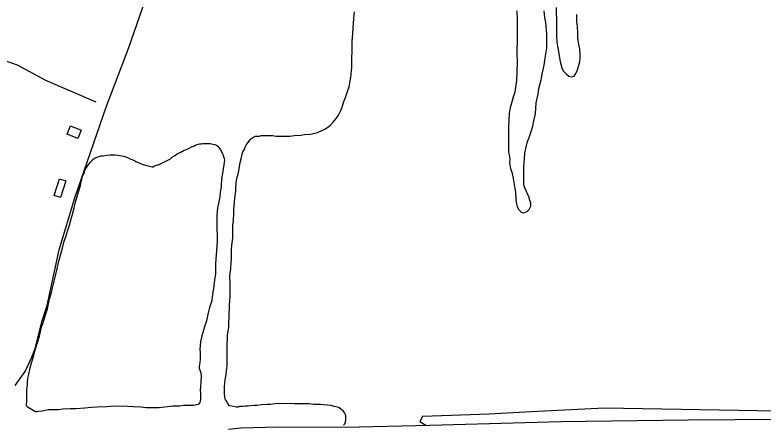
# Model space of a CAD drawing. Extents: x 3271442 to 3309282, y 752266 to 777610.
# Drawn here: x 3276359 to 3279334, y 761152 to 762778 of the extents above; entities that cross this region are included whole.
import ezdxf

# ---------------------------------------------------------------- set-up
doc = ezdxf.new("R2010")
doc.units = 0
for name, color, linetype in [('V-BLDG-OTLN', 7, 'Continuous'), ('V-SITE-VEGE', 7, 'Continuous'), ('V-TOPO-SHOR', 7, 'Continuous')]:
    doc.layers.add(name, color=color, linetype=linetype)

msp = doc.modelspace()

# ---------------------------------------------------------------- linework, layer by layer
at = {"layer": 'V-BLDG-OTLN'}
for points in [[(3276608.6, 762287.3), (3276566.1, 762305), (3276579.8, 762338.1), (3276622.4, 762320.4)], [(3276540.5, 762052.8), (3276515.1, 762060.9), (3276536.3, 762127.4), (3276561.7, 762119.4)]]:
    msp.add_lwpolyline(points, close=True, dxfattribs=at)
at = {"layer": 'V-SITE-VEGE'}
for points in [[(3278511.2, 762808.7), (3278511.1, 762778.1), (3278513.2, 762772.8), (3278513.1, 762696.7), (3278514.1, 762669.2), (3278517.2, 762648.1), (3278527.7, 762593.2), (3278534, 762568.8), (3278539.3, 762556.2), (3278551.9, 762542.4), (3278561.4, 762535), (3278574.1, 762531.8), (3278582.6, 762535), (3278588.9, 762545.5), (3278596.4, 762560.3), (3278605.9, 762592), (3278607, 762607.8), (3278607, 762621.6), (3278606, 762643.7), (3278600.7, 762660.7), (3278597.6, 762687.1), (3278597.6, 762707.2), (3278596.6, 762733.6), (3278593.5, 762751.5), (3278593.5, 762780.1)], [(3277199.8, 761362.2), (3277203, 761383.3), (3277203.1, 761470), (3277204.2, 761492.2), (3277204.2, 761507), (3277209.6, 761535.5), (3277209.6, 761553.4), (3277210.7, 761578.8), (3277210.7, 761593.6), (3277211.8, 761608.4), (3277211.8, 761626.3), (3277213.9, 761640.1), (3277215, 761661.2), (3277215.1, 761715.1), (3277214.1, 761737.3), (3277215.2, 761752.1), (3277217.3, 761770), (3277218.4, 761794.3), (3277220.6, 761809.1), (3277220.6, 761846.1), (3277221.7, 761863), (3277224.9, 761890.5), (3277226, 761910.5), (3277226, 761942.2), (3277228.2, 761961.3), (3277229.3, 761989.8), (3277229.3, 762005.6), (3277232.5, 762033.1), (3277233.6, 762051.1), (3277236.8, 762077.5), (3277237.9, 762095.4), (3277240.1, 762120.8), (3277241.1, 762128.2), (3277247.5, 762152.5), (3277250.7, 762167.3), (3277255, 762191.5), (3277258.2, 762206.3), (3277262.4, 762225.3), (3277265.6, 762234.8), (3277273, 762246.5), (3277274.1, 762252.8), (3277280.4, 762263.4), (3277286.8, 762271.8), (3277297.4, 762285.5), (3277304.8, 762290.8), (3277315.4, 762296.1), (3277317.5, 762296.1), (3277331.2, 762297.1), (3277338.6, 762299.2), (3277385.1, 762299.1), (3277396.7, 762297), (3277452.7, 762296.9), (3277470.7, 762299), (3277496, 762301.1), (3277510.8, 762303.1), (3277533, 762304.2), (3277540.4, 762306.3), (3277562.6, 762311.5), (3277567.9, 762313.6), (3277583.8, 762321), (3277594.3, 762326.3), (3277613.4, 762340), (3277624, 762351.6), (3277637.7, 762368.5), (3277645.1, 762380.1), (3277654.7, 762398), (3277660, 762411.7), (3277666.4, 762433.9), (3277673.8, 762450.8), (3277681.2, 762474), (3277687.6, 762492), (3277690.8, 762508.9), (3277696.1, 762538.5), (3277696.1, 762545.9), (3277698.3, 762567), (3277699.3, 762581.8), (3277699.5, 762657.9), (3277700.6, 762674.8), (3277702.7, 762703.3), (3277703.8, 762725.5), (3277706, 762764.6), (3277709.2, 762791)], [(3278354.8, 762795.2), (3278355.8, 762760.4), (3278355.6, 762675.8), (3278354.5, 762639.9), (3278354.5, 762620.9), (3278355.5, 762594.5), (3278355.4, 762551.2), (3278353.3, 762517.4), (3278347.9, 762482.5), (3278346.9, 762470.9), (3278340.5, 762451.9), (3278336.2, 762437.1), (3278328.8, 762409.6), (3278324.5, 762388.5), (3278322.4, 762357.9), (3278322.3, 762337.8), (3278321.2, 762307.1), (3278321.2, 762260.7), (3278322.2, 762246.9), (3278322.2, 762233.2), (3278324.3, 762222.6), (3278326.4, 762204.6), (3278326.3, 762192), (3278329.5, 762167.7), (3278334.7, 762152.9), (3278340, 762128.6), (3278343.1, 762112.7), (3278347.3, 762088.4), (3278349.4, 762073.6), (3278350.4, 762049.3)], [(3278350.4, 762049.3), (3278352.5, 762034.5), (3278356.7, 762015.5), (3278360.9, 762006), (3278372.5, 761994.3), (3278375.7, 761993.3), (3278383.1, 761991.1), (3278395.8, 761997.4), (3278404.2, 762004.8), (3278410.6, 762018.6), (3278410.6, 762030.2), (3278405.4, 762045), (3278404.3, 762054.5), (3278396.9, 762066.1), (3278392.7, 762076.7), (3278386.4, 762091.5), (3278383.3, 762103.1), (3278382.2, 762117.9), (3278382.3, 762179.2), (3278383.4, 762191.9), (3278385.5, 762204.6), (3278386.6, 762228.9), (3278390.9, 762247.9), (3278397.3, 762275.3), (3278403.6, 762291.2), (3278413.2, 762318.6), (3278418.5, 762336.6), (3278422.8, 762357.7), (3278429.1, 762385.2), (3278431.3, 762429.5), (3278439.8, 762463.3), (3278442, 762485.5), (3278451.5, 762520.4), (3278455.8, 762542.6), (3278463.3, 762578.5), (3278467.5, 762607), (3278473.9, 762646.1), (3278474, 762701), (3278473, 762719), (3278469.9, 762748.6), (3278466.7, 762768.6), (3278463.6, 762795.1)], [(3276437.7, 761201.8), (3276417.7, 761213.4), (3276408.2, 761219.8), (3276405, 761226.1), (3276405, 761229.3), (3276406.1, 761244.1), (3276406.2, 761287.4), (3276409.4, 761309.6), (3276409.4, 761317), (3276410.5, 761334.9), (3276413.7, 761349.7), (3276420, 761375.1), (3276424.3, 761395.1), (3276433.8, 761424.7), (3276439.2, 761446.9), (3276449.8, 761479.6), (3276456.2, 761501.8), (3276464.7, 761537.7), (3276472.1, 761559.9), (3276481.7, 761590.5), (3276488, 761609.5), (3276492.3, 761629.6), (3276496.5, 761648.6), (3276504, 761675), (3276508.2, 761693), (3276521, 761741.5), (3276533.8, 761799.6), (3276543.3, 761832.4), (3276547.6, 761851.4), (3276555, 761878.8), (3276561.4, 761896.8), (3276568.8, 761923.2), (3276576.2, 761943.3), (3276583.7, 761972.8), (3276586.9, 761981.3), (3276594.3, 762011.9), (3276598.6, 762029.9), (3276606, 762057.3), (3276612.4, 762075.3), (3276619.8, 762100.6), (3276623, 762116.5), (3276628.3, 762135.5), (3276633.6, 762147.1), (3276638.9, 762164), (3276644.2, 762172.4), (3276652.7, 762185.1), (3276659.1, 762192.5), (3276670.7, 762205.1), (3276678.1, 762210.4), (3276700.3, 762217.8), (3276709.8, 762218.8), (3276724.6, 762220.9), (3276736.2, 762222), (3276756.3, 762221.9), (3276767.9, 762220.8), (3276785.9, 762218.7), (3276796.4, 762215.5), (3276807, 762211.3), (3276819.7, 762204.9), (3276832.3, 762200.7), (3276839.7, 762196.4), (3276855.6, 762189), (3276863, 762185.8), (3276883, 762179.5), (3276904.2, 762175.2), (3276908.4, 762175.2), (3276916.8, 762179.4), (3276926.4, 762182.6), (3276929.5, 762182.6), (3276977.1, 762206.8), (3276985.6, 762214.2), (3276994, 762218.4), (3277005.7, 762227.9), (3277016.2, 762232.1), (3277032.1, 762240.5), (3277041.6, 762243.7), (3277049, 762247.9), (3277060.7, 762254.2), (3277070.2, 762257.3), (3277077.6, 762260.5), (3277082.9, 762263.7), (3277092.4, 762265.8), (3277099.8, 762265.8), (3277106.1, 762267.9), (3277135.7, 762267.8), (3277146.3, 762264.6), (3277153.6, 762263.6), (3277161, 762260.4), (3277165.3, 762257.2), (3277169.5, 762250.9), (3277176.9, 762242.4), (3277185.3, 762225.5), (3277187.4, 762220.2), (3277190.5, 762207.5), (3277192.6, 762202.2), (3277190.5, 762191.7), (3277189.4, 762182.1), (3277187.3, 762166.3), (3277186.2, 762155.7), (3277182, 762134.6), (3277179.8, 762123)], [(3277179.8, 762123), (3277178.8, 762102.9), (3277178.7, 762095.5), (3277175.5, 762073.3), (3277174.4, 762055.4), (3277168.1, 762029), (3277164.9, 762011), (3277161.7, 761982.5), (3277161.6, 761926.5), (3277163.6, 761903.2), (3277163.6, 761877.9), (3277160.4, 761842), (3277158.2, 761809.2), (3277157.1, 761786), (3277157.1, 761765.9), (3277156, 761747.9), (3277152.8, 761724.7), (3277150.7, 761712), (3277148.5, 761690.9), (3277146.4, 761677.2), (3277143.2, 761655), (3277141, 761638.1), (3277132.5, 761614.8), (3277127.2, 761593.7), (3277120.8, 761562), (3277113.4, 761538.8), (3277101.7, 761502.9), (3277097.5, 761480.7), (3277094.2, 761446.9), (3277095.3, 761437.4), (3277095.2, 761409.9), (3277094.2, 761396.2), (3277092, 761381.4), (3277092, 761374), (3277097.3, 761359.2), (3277099.4, 761345.5), (3277098.3, 761316.9), (3277097.2, 761301.1), (3277095, 761284.2), (3277097.1, 761276.8), (3277097.1, 761250.4), (3277093.9, 761237.7), (3277090.7, 761232.4), (3277087.6, 761229.3), (3277069.6, 761225.1), (3277029.4, 761225.1), (3277014.6, 761223), (3276987.2, 761223.1), (3276966, 761219.9), (3276932.2, 761215.8), (3276881.5, 761215.9), (3276859.3, 761219.1), (3276828.7, 761220.2), (3276806.5, 761222.3), (3276756.8, 761222.4), (3276723, 761220.3), (3276686, 761219.3), (3276661.7, 761218.3), (3276636.4, 761215.2), (3276601.5, 761213.1), (3276579.3, 761212.1), (3276549.7, 761211.1), (3276531.8, 761209), (3276507.5, 761209.1), (3276492.7, 761208), (3276467.3, 761202.8), (3276453.6, 761201.7), (3276446.2, 761200.7), (3276441.9, 761200.7), (3276437.7, 761201.8)], [(3277665.4, 761148.1), (3277670.7, 761153.3), (3277674.9, 761166), (3277675, 761185), (3277670.7, 761195.6), (3277667.4, 761200.1), (3277664.4, 761204.1), (3277654.9, 761211.5), (3277646.5, 761217.8), (3277628.5, 761222.1), (3277616.9, 761225.3), (3277603.2, 761227.4), (3277585.2, 761228.5), (3277574.6, 761229.6), (3277546.1, 761229.6), (3277528.2, 761231.7), (3277487, 761231.8), (3277469, 761232.9), (3277407.7, 761233), (3277394, 761232), (3277375, 761229.9), (3277362.3, 761229.9), (3277339, 761227.8), (3277322.1, 761225.7), (3277311.6, 761225.7), (3277296.8, 761224.7), (3277286.2, 761222.6), (3277275.6, 761222.6), (3277267.2, 761221.6), (3277252.4, 761221.6), (3277247.1, 761219.5), (3277238.6, 761219.5), (3277214.3, 761224.8), (3277211.2, 761225.9), (3277203.8, 761236.5), (3277198.5, 761246), (3277196.4, 761247.1), (3277195.4, 761253.4), (3277193.3, 761258.7), (3277192.2, 761273.5), (3277192.3, 761298.8), (3277193.4, 761316.8), (3277195.5, 761327.4), (3277198.7, 761348.5), (3277199.8, 761362.2)], [(3279795.6, 761235.6), (3279760.1, 761200.1), (3279756.1, 761196.2), (3279540.6, 761200.1), (3278703.5, 761215.5), (3278411.6, 761200.1), (3278244.7, 761191.3), (3277979.1, 761181.7), (3277969.5, 761162.3), (3277993.6, 761147.8)]]:
    msp.add_lwpolyline(points, dxfattribs=at)
at = {"layer": 'V-TOPO-SHOR'}
for points in [[(3276359.8, 761305.2), (3276399.6, 761360.3), (3276425.4, 761415.6), (3276439.6, 761452.4), (3276465.9, 761558.5), (3276487.2, 761623), (3276535.3, 761844.5), (3276597.1, 762051.9), (3276722.5, 762416), (3276812.2, 762648.6), (3276888, 762867.5), (3276944.9, 763038.1), (3276982.9, 763162.5), (3277045.9, 763242.9), (3277078.7, 763295.8), (3277134.8, 763380.8), (3277174.6, 763442.9), (3277202.6, 763470.4), (3277219, 763493.3)], [(3275967.2, 762734.2), (3276310.4, 762599.6), (3276368, 762580.7), (3276480.7, 762519.7), (3276681.1, 762432.5)], [(3279783.5, 761178.1), (3279598, 761171.3), (3279036.1, 761167.7), (3278529.5, 761160.8), (3278009, 761145.7), (3277729.4, 761139.7), (3277530.1, 761138.5), (3277405.5, 761139.6), (3277256, 761135.3), (3277208.9, 761130.1)]]:
    msp.add_lwpolyline(points, dxfattribs=at)

doc.saveas('drawing.dxf')
